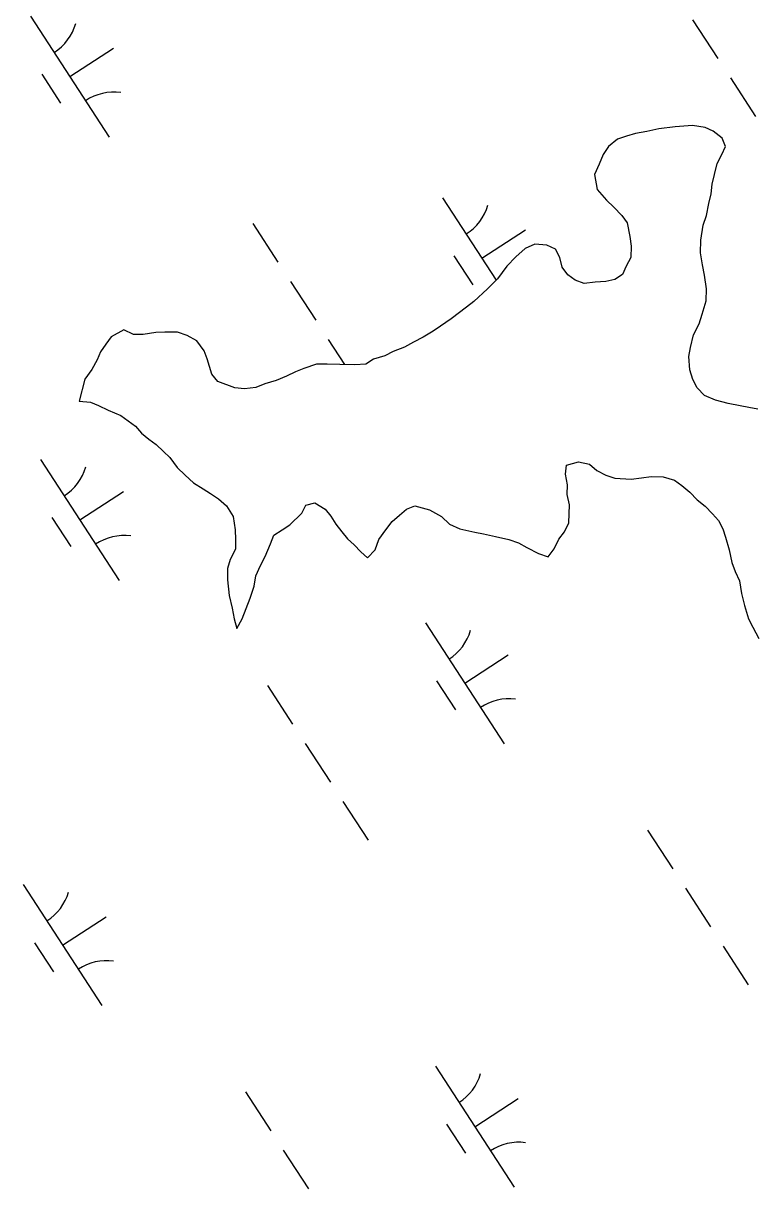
# Model space of a CAD drawing. Extents: x 3953924 to 3974542, y 193747 to 216192.
# Drawn here: x 3964201.9 to 3964456.2, y 200987.5 to 201391.5 of the extents above; entities that cross this region are included whole.
import ezdxf

# ---------------------------------------------------------------- set-up
doc = ezdxf.new("R2010")
doc.units = 0
doc.layers.add('V-TOPO-SHOR', color=7, linetype='Continuous')
doc.layers.add('V-WETL-SWMP', color=7, linetype='Continuous')

msp = doc.modelspace()

# ---------------------------------------------------------------- linework, layer by layer
at = {"layer": 'V-TOPO-SHOR'}
for points in [[(3964456.58, 201257.72), (3964453.48, 201258.3), (3964450.38, 201258.87), (3964446.26, 201259.73), (3964441.88, 201260.85), (3964438.02, 201262.48), (3964435.49, 201265.12), (3964433.99, 201267.99), (3964433.02, 201271.38), (3964432.59, 201276.05), (3964433.17, 201279.15), (3964434.29, 201283.52), (3964436.18, 201287.37), (3964437.28, 201290.72), (3964438.66, 201295.35), (3964438.74, 201299.49), (3964438.06, 201304.17), (3964437.35, 201307.8), (3964436.65, 201311.96), (3964436.74, 201316.36), (3964437.61, 201321.52), (3964438.72, 201324.87), (3964439.57, 201328.99), (3964440.41, 201332.34), (3964440.74, 201335.7), (3964441.58, 201339.05), (3964442.43, 201342.92), (3964444.04, 201345.99), (3964445.4, 201348.82), (3964444.16, 201351.69), (3964441.1, 201354.08), (3964438.27, 201355.43), (3964433.88, 201356.03), (3964427.92, 201355.63), (3964422.21, 201354.96), (3964418.05, 201354.01), (3964414.15, 201353.31), (3964411.02, 201352.33), (3964407.9, 201351.36), (3964404.74, 201348.83), (3964402.88, 201346.02), (3964401.52, 201342.68), (3964399.89, 201339.08), (3964400.83, 201333.89), (3964404.12, 201330.2), (3964406.67, 201327.82), (3964409.46, 201324.92), (3964411.22, 201322.29), (3964412.17, 201317.61), (3964412.62, 201314.24), (3964412.54, 201310.36), (3964410.93, 201307.28), (3964409.58, 201304.46), (3964406.96, 201302.7), (3964403.83, 201301.98), (3964400.21, 201301.79), (3964396.31, 201301.35), (3964393.23, 201302.45), (3964390.67, 201304.31), (3964388.66, 201306.94), (3964387.94, 201310.32), (3964386.45, 201313.19), (3964383.37, 201314.55), (3964379.23, 201314.89), (3964375.83, 201313.4), (3964372.67, 201310.61), (3964369.5, 201307.31), (3964366.31, 201302.97), (3964362.88, 201299.41), (3964358.13, 201295.1), (3964355.5, 201293.08), (3964350.25, 201289.04), (3964346.57, 201286.52), (3964343.95, 201284.76), (3964340.54, 201282.75), (3964337.14, 201281.01), (3964334, 201279.25), (3964330.09, 201277.78), (3964327.21, 201276.28), (3964323.31, 201275.06), (3964320.68, 201273.3), (3964316.79, 201273.11), (3964311.62, 201273.22), (3964307.22, 201273.3), (3964303.59, 201273.37), (3964299.16, 201271.9), (3964296.29, 201270.67), (3964293.16, 201269.17), (3964289.5, 201267.69), (3964285.6, 201266.47), (3964282.46, 201265.24), (3964278.57, 201264.79), (3964275.21, 201265.12), (3964269.3, 201267.3), (3964267.28, 201269.93), (3964265.57, 201275.15), (3964264.59, 201278.01), (3964262.06, 201281.43)], [(3964262.06, 201281.43), (3964258.73, 201283.3), (3964255.39, 201284.4), (3964250.99, 201284.49), (3964247.88, 201284.29), (3964243.46, 201283.6), (3964240.1, 201283.67), (3964236.76, 201285.28), (3964232.31, 201282.78), (3964230.45, 201280.23), (3964228.59, 201277.67), (3964227.5, 201274.85), (3964225.62, 201271.52), (3964223.23, 201268.2), (3964221.27, 201260.47)], [(3964221.27, 201260.47), (3964225.14, 201260.13), (3964227.97, 201259.04), (3964231.31, 201257.42), (3964235.67, 201255.53), (3964238.22, 201253.67), (3964240.77, 201251.8), (3964242.8, 201249.43), (3964245.35, 201247.31), (3964247.9, 201245.45), (3964250.45, 201243.07), (3964252.73, 201240.96), (3964255.26, 201237.54), (3964258.05, 201234.9), (3964260.85, 201232.25), (3964264.18, 201230.12), (3964266.73, 201228.52), (3964269.54, 201226.65), (3964272.35, 201224.26), (3964274.61, 201220.59), (3964275.29, 201215.92), (3964275.49, 201212.55), (3964275.42, 201209.19), (3964273.54, 201205.6), (3964272.7, 201202.51), (3964272.63, 201198.62), (3964273.3, 201193.17), (3964274.25, 201188.75), (3964274.96, 201185.11), (3964275.93, 201181.73), (3964277.8, 201185.06), (3964279.17, 201188.66), (3964280.53, 201192.26), (3964281.91, 201196.37), (3964282.49, 201199.99), (3964284.12, 201203.58), (3964285.73, 201206.66), (3964287.63, 201211.02), (3964288.72, 201214.11), (3964291.6, 201215.86), (3964294.23, 201217.62), (3964298.45, 201221.69), (3964299.8, 201224.51), (3964302.92, 201225.23), (3964306.5, 201223.08), (3964308.53, 201220.71), (3964310.29, 201217.83), (3964312.31, 201215.2), (3964314.33, 201212.83), (3964316.62, 201210.72), (3964318.91, 201208.34), (3964321.19, 201206.23), (3964323.84, 201209.02), (3964325.2, 201212.62), (3964327.6, 201215.94), (3964329.72, 201218.75), (3964332.35, 201221.03), (3964334.73, 201223.05), (3964337.6, 201224.29), (3964342.75, 201222.9), (3964346.85, 201220.49), (3964349.64, 201217.85), (3964353.24, 201216.22), (3964358.39, 201215.08), (3964361.49, 201214.51), (3964365.62, 201213.65), (3964370.25, 201212.52), (3964373.6, 201211.43), (3964376.42, 201209.82), (3964380.52, 201207.67), (3964383.86, 201206.57), (3964385.99, 201209.37), (3964387.6, 201212.71), (3964389.47, 201215.26), (3964391.08, 201218.34), (3964391.14, 201221.44), (3964391.2, 201224.55), (3964390.49, 201228.19), (3964390.56, 201231.55), (3964389.85, 201235.19), (3964390.17, 201238.29), (3964394.34, 201239.51), (3964398.21, 201238.65), (3964400.75, 201236.53), (3964403.83, 201234.92), (3964406.92, 201233.82), (3964412.6, 201233.46), (3964416.24, 201233.9), (3964419.61, 201234.35), (3964423.75, 201234.27), (3964427.62, 201233.17), (3964430.17, 201231.3), (3964432.97, 201228.92), (3964435.51, 201226.28), (3964438.32, 201224.15), (3964440.85, 201221.52), (3964442.88, 201219.14), (3964444.38, 201216.27), (3964445.36, 201213.4), (3964446.57, 201208.98), (3964447.52, 201204.55)], [(3964447.52, 201204.55), (3964448.75, 201201.42), (3964450.24, 201198.29), (3964450.94, 201193.87), (3964451.89, 201189.71), (3964453.35, 201185.02), (3964454.85, 201182.15), (3964456.85, 201178.22)]]:
    msp.add_lwpolyline(points, dxfattribs=at)
at = {"layer": 'V-WETL-SWMP'}
for p, q in [((3964204.37, 201394), (3964231.64, 201352.09)), ((3964433.94, 201392.74), (3964442.66, 201379.33)), ((3964218.01, 201373.05), (3964233.09, 201382.87)), ((3964208.27, 201373.87), (3964214.81, 201363.81)), ((3964447.03, 201372.62), (3964455.76, 201359.21)), ((3964427.92, 201355.63), (3964422.21, 201354.96)), ((3964433.88, 201356.03), (3964427.92, 201355.63)), ((3964438.27, 201355.43), (3964433.88, 201356.03)), ((3964441.1, 201354.08), (3964438.27, 201355.43)), ((3964407.9, 201351.36), (3964404.74, 201348.83)), ((3964411.02, 201352.33), (3964407.9, 201351.36)), ((3964414.15, 201353.31), (3964411.02, 201352.33)), ((3964418.05, 201354.01), (3964414.15, 201353.31)), ((3964422.21, 201354.96), (3964418.05, 201354.01)), ((3964444.16, 201351.69), (3964441.1, 201354.08)), ((3964445.39, 201348.82), (3964444.16, 201351.69)), ((3964404.74, 201348.83), (3964402.88, 201346.02)), ((3964444.04, 201346), (3964445.39, 201348.82)), ((3964402.88, 201346.02), (3964401.52, 201342.68)), ((3964442.43, 201342.92), (3964444.04, 201346)), ((3964401.52, 201342.68), (3964399.89, 201339.08)), ((3964399.89, 201339.08), (3964400.83, 201333.89)), ((3964440.74, 201335.7), (3964441.58, 201339.05)), ((3964441.58, 201339.05), (3964442.43, 201342.92)), ((3964440.41, 201332.34), (3964440.74, 201335.7)), ((3964347.26, 201331.04), (3964365.84, 201302.49)), ((3964400.83, 201333.89), (3964404.12, 201330.2)), ((3964439.57, 201328.99), (3964440.41, 201332.34)), ((3964404.12, 201330.2), (3964406.67, 201327.82)), ((3964406.67, 201327.82), (3964409.46, 201324.92)), ((3964438.72, 201324.87), (3964439.57, 201328.99)), ((3964409.46, 201324.92), (3964411.22, 201322.29)), ((3964437.62, 201321.52), (3964438.72, 201324.87)), ((3964281.44, 201322.11), (3964290.17, 201308.7)), ((3964360.9, 201310.09), (3964375.98, 201319.91)), ((3964411.22, 201322.29), (3964412.17, 201317.61)), ((3964436.74, 201316.36), (3964437.62, 201321.52)), ((3964379.23, 201314.89), (3964375.83, 201313.4)), ((3964383.37, 201314.55), (3964379.23, 201314.89)), ((3964412.17, 201317.61), (3964412.62, 201314.24)), ((3964436.65, 201311.96), (3964436.74, 201316.36)), ((3964351.16, 201310.91), (3964357.7, 201300.85)), ((3964375.83, 201313.4), (3964372.67, 201310.61)), ((3964386.45, 201313.19), (3964383.37, 201314.55)), ((3964387.94, 201310.32), (3964386.45, 201313.19)), ((3964412.62, 201314.24), (3964412.54, 201310.36)), ((3964437.35, 201307.8), (3964436.65, 201311.96)), ((3964369.5, 201307.31), (3964366.31, 201302.97)), ((3964372.67, 201310.61), (3964369.5, 201307.31)), ((3964388.66, 201306.94), (3964387.94, 201310.32)), ((3964390.68, 201304.31), (3964388.66, 201306.94)), ((3964410.93, 201307.28), (3964409.58, 201304.46)), ((3964412.54, 201310.36), (3964410.93, 201307.28)), ((3964438.06, 201304.17), (3964437.35, 201307.8)), ((3964366.31, 201302.97), (3964362.88, 201299.41)), ((3964393.23, 201302.45), (3964390.68, 201304.31)), ((3964406.96, 201302.7), (3964403.83, 201301.98)), ((3964409.58, 201304.46), (3964406.96, 201302.7)), ((3964438.74, 201299.49), (3964438.06, 201304.17)), ((3964294.53, 201301.99), (3964303.26, 201288.58)), ((3964362.88, 201299.41), (3964358.13, 201295.1)), ((3964396.31, 201301.35), (3964393.23, 201302.45)), ((3964400.21, 201301.79), (3964396.31, 201301.35)), ((3964403.83, 201301.98), (3964400.21, 201301.79)), ((3964438.66, 201295.35), (3964438.74, 201299.49)), ((3964358.13, 201295.1), (3964355.5, 201293.08)), ((3964437.28, 201290.72), (3964438.66, 201295.35)), ((3964355.5, 201293.08), (3964350.25, 201289.04)), ((3964436.18, 201287.37), (3964437.28, 201290.72)), ((3964346.57, 201286.52), (3964343.95, 201284.76)), ((3964350.25, 201289.04), (3964346.57, 201286.52)), ((3964434.29, 201283.52), (3964436.18, 201287.37)), ((3964232.31, 201282.78), (3964230.45, 201280.23)), ((3964236.76, 201285.28), (3964232.31, 201282.78)), ((3964240.1, 201283.66), (3964236.76, 201285.28)), ((3964243.46, 201283.6), (3964240.1, 201283.66)), ((3964247.88, 201284.29), (3964243.46, 201283.6)), ((3964250.99, 201284.49), (3964247.88, 201284.29)), ((3964255.39, 201284.4), (3964250.99, 201284.49)), ((3964258.73, 201283.3), (3964255.39, 201284.4)), ((3964262.06, 201281.43), (3964258.73, 201283.3)), ((3964340.54, 201282.75), (3964337.14, 201281.01)), ((3964343.95, 201284.76), (3964340.54, 201282.75)), ((3964433.17, 201279.15), (3964434.29, 201283.52)), ((3964230.45, 201280.23), (3964228.59, 201277.67)), ((3964264.59, 201278.01), (3964262.06, 201281.43)), ((3964307.62, 201281.88), (3964313.28, 201273.18)), ((3964334, 201279.25), (3964330.09, 201277.78)), ((3964337.14, 201281.01), (3964334, 201279.25)), ((3964432.59, 201276.05), (3964433.17, 201279.15)), ((3964227.5, 201274.85), (3964225.62, 201271.52)), ((3964228.59, 201277.67), (3964227.5, 201274.85)), ((3964265.57, 201275.14), (3964264.59, 201278.01)), ((3964267.28, 201269.93), (3964265.57, 201275.14)), ((3964323.31, 201275.06), (3964320.68, 201273.3)), ((3964327.21, 201276.28), (3964323.31, 201275.06)), ((3964330.09, 201277.78), (3964327.21, 201276.28)), ((3964433.02, 201271.38), (3964432.59, 201276.05)), ((3964225.62, 201271.52), (3964223.23, 201268.2)), ((3964296.29, 201270.67), (3964293.16, 201269.17)), ((3964299.16, 201271.9), (3964296.29, 201270.67)), ((3964303.59, 201273.37), (3964299.16, 201271.9)), ((3964307.22, 201273.3), (3964303.59, 201273.37)), ((3964311.62, 201273.22), (3964307.22, 201273.3)), ((3964316.79, 201273.11), (3964311.62, 201273.22)), ((3964320.68, 201273.3), (3964316.79, 201273.11)), ((3964433.99, 201268), (3964433.02, 201271.38)), ((3964223.23, 201268.2), (3964221.27, 201260.47)), ((3964269.3, 201267.3), (3964267.28, 201269.93)), ((3964275.21, 201265.12), (3964269.3, 201267.3)), ((3964285.6, 201266.47), (3964282.46, 201265.24)), ((3964289.5, 201267.69), (3964285.6, 201266.47)), ((3964293.16, 201269.17), (3964289.5, 201267.69)), ((3964435.49, 201265.12), (3964433.99, 201268)), ((3964278.57, 201264.79), (3964275.21, 201265.12)), ((3964282.46, 201265.24), (3964278.57, 201264.79)), ((3964438.02, 201262.48), (3964435.49, 201265.12)), ((3964441.88, 201260.85), (3964438.02, 201262.48)), ((3964221.27, 201260.47), (3964225.14, 201260.13)), ((3964225.14, 201260.13), (3964227.97, 201259.04)), ((3964227.97, 201259.04), (3964231.3, 201257.42)), ((3964446.26, 201259.73), (3964441.88, 201260.85)), ((3964450.38, 201258.87), (3964446.26, 201259.73)), ((3964453.48, 201258.3), (3964450.38, 201258.87)), ((3964456.58, 201257.72), (3964453.48, 201258.3)), ((3964231.3, 201257.42), (3964235.67, 201255.53)), ((3964235.67, 201255.53), (3964240.77, 201251.8)), ((3964240.77, 201251.8), (3964242.8, 201249.43)), ((3964242.8, 201249.43), (3964245.35, 201247.31)), ((3964245.35, 201247.31), (3964247.9, 201245.45)), ((3964247.9, 201245.45), (3964250.45, 201243.07)), ((3964250.45, 201243.07), (3964252.73, 201240.96)), ((3964207.85, 201240.29), (3964235.13, 201198.39)), ((3964252.73, 201240.96), (3964255.26, 201237.54)), ((3964389.85, 201235.19), (3964390.17, 201238.29)), ((3964390.17, 201238.29), (3964394.34, 201239.51)), ((3964394.34, 201239.51), (3964398.21, 201238.65)), ((3964398.21, 201238.65), (3964400.75, 201236.53)), ((3964255.26, 201237.54), (3964258.05, 201234.9)), ((3964258.05, 201234.9), (3964260.85, 201232.25)), ((3964390.56, 201231.55), (3964389.85, 201235.19)), ((3964400.75, 201236.53), (3964403.83, 201234.92)), ((3964403.83, 201234.92), (3964406.92, 201233.82)), ((3964416.24, 201233.9), (3964419.61, 201234.35)), ((3964419.61, 201234.35), (3964423.75, 201234.27)), ((3964423.75, 201234.27), (3964427.62, 201233.16)), ((3964260.85, 201232.25), (3964264.18, 201230.12)), ((3964264.18, 201230.12), (3964266.73, 201228.52)), ((3964390.49, 201228.19), (3964390.56, 201231.55)), ((3964406.92, 201233.82), (3964412.6, 201233.46)), ((3964412.6, 201233.46), (3964416.24, 201233.9)), ((3964427.62, 201233.16), (3964430.17, 201231.3)), ((3964430.17, 201231.3), (3964432.97, 201228.92)), ((3964221.49, 201219.34), (3964236.58, 201229.16)), ((3964266.73, 201228.52), (3964269.55, 201226.65)), ((3964269.55, 201226.65), (3964272.35, 201224.26)), ((3964391.2, 201224.55), (3964390.49, 201228.19)), ((3964432.97, 201228.92), (3964435.51, 201226.28)), ((3964435.51, 201226.28), (3964438.32, 201224.15)), ((3964272.35, 201224.26), (3964274.61, 201220.59)), ((3964298.45, 201221.69), (3964299.8, 201224.51)), ((3964299.8, 201224.51), (3964302.92, 201225.22)), ((3964302.92, 201225.22), (3964306.5, 201223.08)), ((3964306.5, 201223.08), (3964308.53, 201220.71)), ((3964332.36, 201221.03), (3964334.73, 201223.05)), ((3964334.73, 201223.05), (3964337.6, 201224.29)), ((3964337.6, 201224.29), (3964342.75, 201222.9)), ((3964342.75, 201222.9), (3964346.85, 201220.49)), ((3964391.08, 201218.34), (3964391.2, 201224.55)), ((3964438.32, 201224.15), (3964440.85, 201221.52)), ((3964211.75, 201220.16), (3964218.3, 201210.1)), ((3964274.61, 201220.59), (3964275.29, 201215.92)), ((3964294.23, 201217.62), (3964298.45, 201221.69)), ((3964308.53, 201220.71), (3964310.29, 201217.83)), ((3964310.29, 201217.83), (3964312.31, 201215.2)), ((3964327.6, 201215.94), (3964329.72, 201218.75)), ((3964329.72, 201218.75), (3964332.36, 201221.03)), ((3964346.85, 201220.49), (3964349.64, 201217.85)), ((3964349.64, 201217.85), (3964353.24, 201216.22)), ((3964389.47, 201215.26), (3964391.08, 201218.34)), ((3964440.85, 201221.52), (3964442.88, 201219.15)), ((3964442.88, 201219.15), (3964444.38, 201216.27)), ((3964275.29, 201215.92), (3964275.49, 201212.55)), ((3964287.63, 201211.02), (3964288.72, 201214.11)), ((3964288.72, 201214.11), (3964291.6, 201215.86)), ((3964291.6, 201215.86), (3964294.23, 201217.62)), ((3964312.31, 201215.2), (3964314.33, 201212.83)), ((3964325.2, 201212.62), (3964327.6, 201215.94)), ((3964353.24, 201216.22), (3964358.39, 201215.09)), ((3964358.39, 201215.09), (3964361.49, 201214.51)), ((3964361.49, 201214.51), (3964365.61, 201213.65)), ((3964387.6, 201212.71), (3964389.47, 201215.26)), ((3964444.38, 201216.27), (3964445.36, 201213.4)), ((3964275.49, 201212.55), (3964275.42, 201209.19)), ((3964285.73, 201206.66), (3964287.63, 201211.02)), ((3964314.33, 201212.83), (3964316.62, 201210.72)), ((3964316.62, 201210.72), (3964318.91, 201208.34)), ((3964323.84, 201209.02), (3964325.2, 201212.62)), ((3964365.61, 201213.65), (3964370.25, 201212.53)), ((3964370.25, 201212.53), (3964373.6, 201211.43)), ((3964373.6, 201211.43), (3964376.42, 201209.82)), ((3964376.42, 201209.82), (3964380.52, 201207.67)), ((3964385.99, 201209.37), (3964387.6, 201212.71)), ((3964445.36, 201213.4), (3964446.57, 201208.98)), ((3964275.42, 201209.19), (3964273.54, 201205.6)), ((3964284.12, 201203.58), (3964285.73, 201206.66)), ((3964318.91, 201208.34), (3964321.19, 201206.23)), ((3964321.19, 201206.23), (3964323.84, 201209.02)), ((3964380.52, 201207.67), (3964383.86, 201206.57)), ((3964383.86, 201206.57), (3964385.99, 201209.37)), ((3964446.57, 201208.98), (3964447.52, 201204.55)), ((3964272.7, 201202.51), (3964272.63, 201198.62)), ((3964273.54, 201205.6), (3964272.7, 201202.51)), ((3964282.49, 201199.99), (3964284.12, 201203.58)), ((3964447.52, 201204.55), (3964448.75, 201201.42)), ((3964272.63, 201198.62), (3964273.3, 201193.17)), ((3964281.91, 201196.37), (3964282.49, 201199.99)), ((3964448.75, 201201.42), (3964450.24, 201198.29)), ((3964450.24, 201198.29), (3964450.94, 201193.87)), ((3964280.53, 201192.26), (3964281.91, 201196.37)), ((3964450.94, 201193.87), (3964451.89, 201189.71)), ((3964273.3, 201193.17), (3964274.25, 201188.75)), ((3964279.17, 201188.66), (3964280.53, 201192.26)), ((3964451.89, 201189.71), (3964453.35, 201185.02)), ((3964274.25, 201188.75), (3964274.96, 201185.11)), ((3964277.8, 201185.06), (3964279.17, 201188.66)), ((3964274.96, 201185.11), (3964275.93, 201181.73)), ((3964275.93, 201181.73), (3964277.8, 201185.06)), ((3964341.27, 201183.68), (3964368.55, 201141.77)), ((3964453.35, 201185.02), (3964454.85, 201182.15)), ((3964454.85, 201182.15), (3964456.85, 201178.22)), ((3964354.91, 201162.73), (3964370, 201172.55)), ((3964286.52, 201162), (3964295.25, 201148.59)), ((3964345.17, 201163.55), (3964351.72, 201153.49)), ((3964299.61, 201141.89), (3964308.34, 201128.48)), ((3964312.7, 201121.77), (3964321.43, 201108.36)), ((3964418.34, 201111.79), (3964427.07, 201098.38)), ((3964201.87, 201092.93), (3964229.15, 201051.03)), ((3964431.44, 201091.67), (3964440.17, 201078.26)), ((3964215.51, 201071.98), (3964230.59, 201081.8)), ((3964205.77, 201072.8), (3964212.32, 201062.74)), ((3964444.53, 201071.56), (3964453.26, 201058.15)), ((3964344.76, 201029.97), (3964372.04, 200988.07)), ((3964278.94, 201021.04), (3964287.67, 201007.63)), ((3964358.4, 201009.02), (3964373.48, 201018.84)), ((3964348.66, 201009.84), (3964355.21, 200999.78)), ((3964292.03, 201000.93), (3964300.76, 200987.52))]:
    msp.add_line(p, q, dxfattribs=at)
for centre, start, end in [((3964203.14, 201396.32), 302.2901, 343.8338), ((3964233.27, 201350.03), 82.2901, 123.8337), ((3964346.03, 201333.37), 302.2901, 343.8338), ((3964206.62, 201242.62), 302.2901, 343.8338), ((3964236.76, 201196.32), 82.2901, 123.8337), ((3964340.04, 201186), 302.2901, 343.8338), ((3964370.18, 201139.71), 82.2901, 123.8337), ((3964200.64, 201095.26), 302.2901, 343.8338), ((3964230.78, 201048.96), 82.2901, 123.8337), ((3964343.53, 201032.3), 302.2901, 343.8338), ((3964373.67, 200986), 82.2901, 123.8337)]:
    msp.add_arc(centre, 17.62, start, end, dxfattribs=at)

doc.saveas('drawing.dxf')
